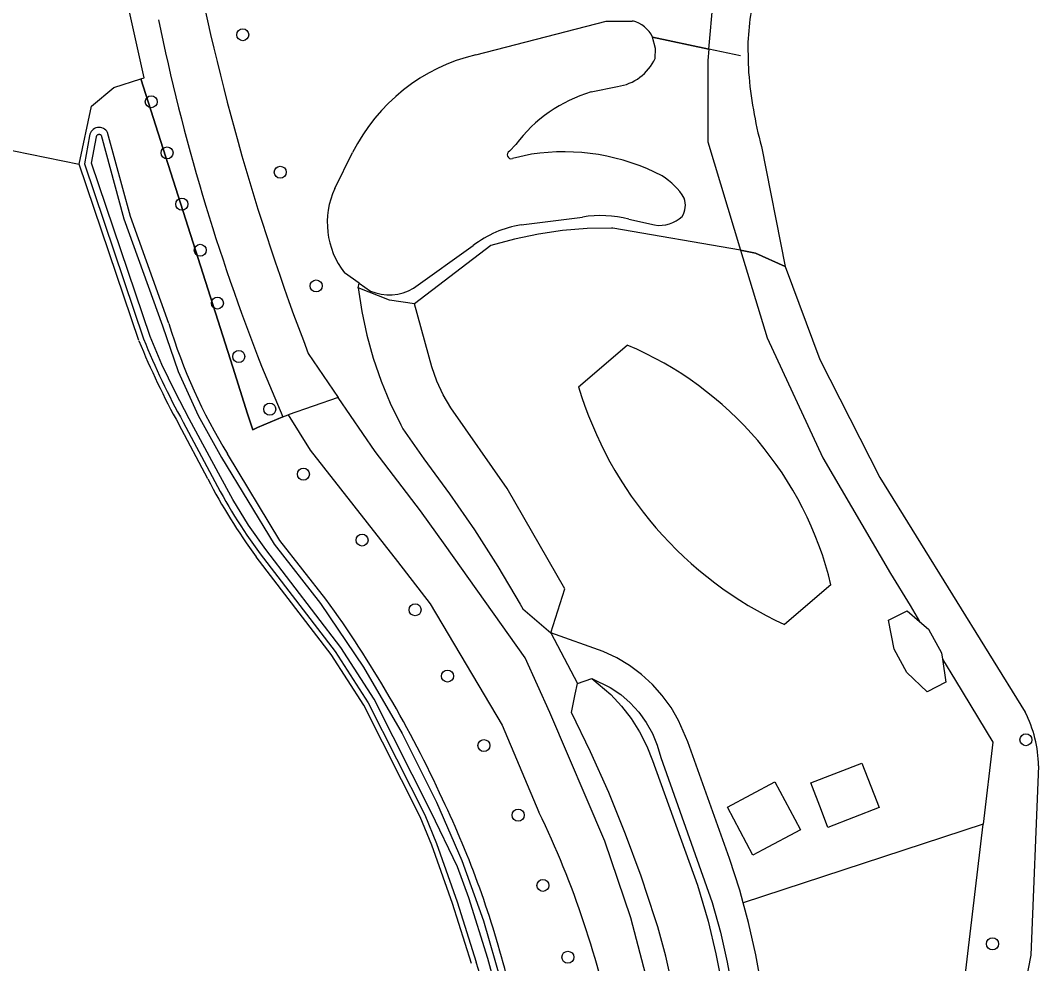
# Model space of a CAD drawing. Extents: x 160203 to 161526, y 379529 to 381797.
# Drawn here: x 161191.9 to 161274.8, y 381626.4 to 381703.3 of the extents above; entities that cross this region are included whole.
import ezdxf

# ---------------------------------------------------------------- set-up
doc = ezdxf.new("R2010")
doc.units = 0
for name, color, linetype in [('IMGEO_Boom', 7, 'Continuous'), ('IMGEO_Erf', 7, 'Continuous'), ('IMGEO_Gemengd_bos', 7, 'Continuous'), ('IMGEO_Grasland_agrarisch', 7, 'Continuous'), ('IMGEO_Grasland_overig', 7, 'Continuous'), ('IMGEO_Groenvoorziening', 7, 'Continuous'), ('IMGEO_Hek', 7, 'Continuous'), ('IMGEO_Loofbos', 7, 'Continuous'), ('IMGEO_Meer_plas_ven_vijver', 7, 'Continuous'), ('IMGEO_Oever', 7, 'Continuous'), ('IMGEO_Pand', 7, 'Continuous'), ('IMGEO_Rijbaan_lokaal_halfverhard', 7, 'Continuous'), ('IMGEO_Rijbaan_lokaal_open', 7, 'Continuous'), ('IMGEO_Voetpad_halfverhard', 7, 'Continuous'), ('IMGEO_Waterloop', 7, 'Continuous')]:
    doc.layers.add(name, color=color, linetype=linetype)

msp = doc.modelspace()

# ---------------------------------------------------------------- linework, layer by layer
at = {"layer": 'IMGEO_Boom'}
for centre in [(161209.98, 381702.117), (161202.534, 381696.663), (161203.818, 381692.49), (161213.044, 381690.916), (161205.02, 381688.312), (161206.523, 381684.556), (161215.966, 381681.648), (161207.918, 381680.256), (161209.662, 381675.903), (161212.189, 381671.612), (161214.922, 381666.316), (161219.703, 381660.946), (161224.029, 381655.268), (161226.668, 381649.871), (161273.807, 381644.681), (161229.637, 381644.203), (161232.425, 381638.532), (161234.445, 381632.811), (161271.078, 381628.051), (161236.479, 381626.96)]:
    msp.add_circle(centre, 0.489, dxfattribs=at)
at = {"layer": 'IMGEO_Erf'}
for points in [[(161250.549, 381684.569), (161252.705, 381677.416), (161257.257, 381667.642), (161262.778, 381658.214), (161264.357, 381655.606), (161265.141, 381654.312)], [(161267.003, 381651.236), (161268.054, 381649.5), (161271.1, 381644.469), (161270.31, 381637.789)]]:
    msp.add_lwpolyline(points, dxfattribs=at)
at = {"layer": 'IMGEO_Gemengd_bos'}
for points in [[(161243.682, 381597.159), (161243.957, 381600.029), (161244.597, 381602.43), (161245.12, 381604.858), (161245.525, 381607.31), (161245.811, 381609.778), (161245.978, 381612.256), (161246.025, 381614.74), (161245.952, 381617.224), (161245.759, 381619.701), (161245.447, 381622.165), (161245.016, 381624.612), (161244.468, 381627.035), (161243.803, 381629.429), (161243.597, 381630.091), (161242.447, 381633.558), (161241.184, 381636.984), (161239.809, 381640.368), (161238.323, 381643.705), (161236.779, 381646.892), (161237.085, 381648.401), (161237.262, 381649.273)], [(161238.421, 381649.659), (161239.977, 381648.352), (161240.853, 381647.413), (161241.638, 381646.397), (161242.325, 381645.312), (161242.908, 381644.168), (161243.381, 381642.974), (161247.049, 381632.828), (161247.901, 381629.892), (161248.543, 381627.223), (161249.068, 381624.528), (161249.474, 381621.813), (161249.762, 381619.083), (161249.979, 381610.013), (161249.872, 381608.335), (161249.645, 381606.67), (161249.3, 381605.025), (161248.839, 381603.409), (161248.264, 381601.829), (161247.578, 381600.295), (161246.784, 381598.814), (161245.886, 381597.393), (161243.682, 381597.159)]]:
    msp.add_lwpolyline(points, dxfattribs=at)
at = {"layer": 'IMGEO_Grasland_agrarisch'}
for points in [[(161201.527, 381677.193), (161196.663, 381691.576)], [(161207.144, 381665.933), (161204.776, 381670.377)], [(161228.628, 381626.437), (161227.07, 381631.342), (161225.388, 381636.076), (161224.452, 381638.39), (161219.846, 381647.494), (161217.191, 381651.63), (161211.08, 381659.594)]]:
    msp.add_lwpolyline(points, dxfattribs=at)
for centre, radius, start, end in [((161259.726, 381700.752), 62.787, 202.03856, 208.93315), ((161248.286, 381687.087), 46.262, 207.21127, 216.46252)]:
    msp.add_arc(centre, radius, start, end, dxfattribs=at)
at = {"layer": 'IMGEO_Grasland_overig'}
for points in [[(161270.31, 381637.789), (161250.764, 381631.404)], [(161258.317, 381574.831), (161258.559, 381574.868), (161259.342, 381578.205), (161266.033, 381601.599), (161270.31, 381637.789)]]:
    msp.add_lwpolyline(points, dxfattribs=at)
at = {"layer": 'IMGEO_Groenvoorziening'}
for points in [[(161247.968, 381700.939), (161248.671, 381708.786)], [(161213.251, 381670.997), (161211.197, 381670.105), (161210.794, 381669.93), (161210.38, 381671.23), (161209.171, 381675.026), (161201.692, 381698.515)], [(161203.97, 381678.583), (161200.835, 381687.302), (161198.973, 381694.154)], [(161197.51, 381693.89), (161197.077, 381691.601), (161201.899, 381677.343)], [(161205.129, 381670.565), (161207.497, 381666.122)], [(161216.766, 381656.127), (161213.02, 381660.92), (161208.746, 381667.96)], [(161211.402, 381659.831), (161217.52, 381651.858), (161220.193, 381647.694), (161224.817, 381638.554), (161225.763, 381636.218), (161227.449, 381631.47), (161229.009, 381626.558)]]:
    msp.add_lwpolyline(points, dxfattribs=at)
for centre, radius, start, end in [((161198.283, 381693.792), 0.779, 27.67077, 172.78724), ((161247.199, 381691.633), 45.156, 196.79832, 211.61814), ((161259.234, 381700.507), 61.838, 201.9992, 208.9603), ((161248.274, 381687.076), 45.846, 207.19719, 216.46088), ((161138.911, 381599.801), 96.094, 24.61582, 35.88482), ((161155.161, 381605.9), 78.79, 14.09672, 25.50572), ((161182.095, 381612.238), 49.051, 5.2768, 16.97439)]:
    msp.add_arc(centre, radius, start, end, dxfattribs=at)
at = {"layer": 'IMGEO_Hek'}
for points in [[(161201.692, 381698.515), (161201.957, 381698.597), (161200.365, 381705.731)], [(161247.968, 381700.939), (161243.386, 381701.91)], [(161250.538, 381700.395), (161247.968, 381700.939)], [(161196.663, 381691.576), (161197.649, 381696.288), (161199.488, 381697.831), (161201.692, 381698.515)], [(161201.692, 381698.515), (161209.171, 381675.026), (161210.38, 381671.23)], [(161201.527, 381677.193), (161196.663, 381691.576)], [(161250.549, 381684.569), (161250.809, 381684.514)], [(161250.809, 381684.514), (161251.757, 381684.315), (161254.188, 381683.229)], [(161219.388, 381681.508), (161219.474, 381681.879)], [(161210.38, 381671.23), (161210.794, 381669.93), (161211.197, 381670.105)], [(161211.197, 381670.105), (161213.251, 381670.997)], [(161207.144, 381665.933), (161204.776, 381670.377)], [(161228.628, 381626.437), (161227.07, 381631.342), (161225.388, 381636.076), (161224.452, 381638.39), (161219.846, 381647.494), (161217.191, 381651.63), (161211.08, 381659.594)]]:
    msp.add_lwpolyline(points, dxfattribs=at)
for centre, radius, start, end in [((161259.726, 381700.752), 62.787, 202.03856, 208.93315), ((161248.286, 381687.087), 46.262, 207.21127, 216.46252)]:
    msp.add_arc(centre, radius, start, end, dxfattribs=at)
at = {"layer": 'IMGEO_Loofbos'}
for points in [[(161201.692, 381698.515), (161201.957, 381698.597), (161200.365, 381705.731), (161199.06, 381710.679), (161173.036, 381712.193), (161169.918, 381709.529)], [(161243.386, 381701.91), (161247.968, 381700.939)], [(161247.968, 381700.939), (161247.887, 381700.03), (161247.894, 381693.379), (161250.549, 381684.569)], [(161196.663, 381691.576), (161197.649, 381696.288), (161199.488, 381697.831), (161201.692, 381698.515)], [(161165.127, 381694.448), (161185.987, 381693.743), (161196.663, 381691.576)], [(161250.549, 381684.569), (161240.153, 381686.361), (161240.027, 381686.362), (161238.037, 381686.319), (161236.053, 381686.156), (161234.082, 381685.874), (161232.132, 381685.474), (161230.209, 381684.957), (161223.969, 381680.205)], [(161219.388, 381681.508), (161219.474, 381681.879)], [(161223.969, 381680.205), (161221.931, 381680.492), (161219.388, 381681.508)], [(161219.388, 381681.508), (161219.679, 381679.568), (161220.087, 381677.649), (161220.613, 381675.759), (161221.252, 381673.904), (161222.004, 381672.093), (161222.866, 381670.33), (161223.03, 381670.022), (161224.729, 381667.57), (161226.842, 381664.711), (161228.857, 381661.783), (161230.772, 381658.788), (161232.585, 381655.73), (161232.805, 381655.343), (161235.086, 381653.402)], [(161235.086, 381653.402), (161236.234, 381656.963), (161231.54, 381665.135), (161226.927, 381671.725), (161226.306, 381672.788), (161225.793, 381673.906), (161225.39, 381675.069), (161223.969, 381680.205)]]:
    msp.add_lwpolyline(points, dxfattribs=at)
at = {"layer": 'IMGEO_Meer_plas_ven_vijver'}
for points in [[(161228.991, 381700.485), (161239.604, 381703.231), (161241.741, 381703.237)], [(161243.593, 381700.179), (161243.625, 381700.988), (161243.386, 381701.91)], [(161238.365, 381697.453), (161240.516, 381697.898)], [(161231.71, 381692.635), (161232.239, 381693.18)], [(161217.477, 381689.588), (161218.937, 381692.514)], [(161233.502, 381692.377), (161231.963, 381692.032)], [(161232.666, 381686.632), (161237.666, 381687.264)], [(161241.456, 381687.089), (161243.537, 381686.622)], [(161223.887, 381681.471), (161228.771, 381684.933)], [(161219.474, 381681.879), (161218.278, 381682.719)], [(161219.474, 381681.879), (161220.39, 381681.236)]]:
    msp.add_lwpolyline(points, dxfattribs=at)
for centre, radius, start, end in [((161241.167, 381700.842), 2.463, 25.69766, 76.51701), ((161232.494, 381685.74), 15.156, 103.36563, 153.45046), ((161239.959, 381701.865), 4.005, 277.98653, 335.11302), ((161241.787, 381686.02), 11.934, 106.66125, 143.13175), ((161231.865, 381692.345), 0.328, 118.10459, 287.41822), ((161236.153, 381675.234), 17.347, 62.49421, 98.79207), ((161241.139, 381685.812), 5.681, 31.83869, 57.81224), ((161223.531, 381686.813), 6.659, 155.37038, 217.93216), ((161244.272, 381688.248), 1.784, 328.64475, 18.32867), ((161239.135, 381677.946), 9.433, 75.75521, 98.95738), ((161234.004, 381678.25), 8.488, 99.07004, 128.06364), ((161243.972, 381689.215), 2.629, 260.46616, 313.88902), ((161221.908, 381684.778), 3.854, 246.79877, 300.89028)]:
    msp.add_arc(centre, radius, start, end, dxfattribs=at)
at = {"layer": 'IMGEO_Oever'}
msp.add_lwpolyline([(161254.188, 381683.229), (161251.757, 381684.315), (161250.809, 381684.514), (161250.549, 381684.569)], dxfattribs=at)
at = {"layer": 'IMGEO_Pand'}
for points in [[(161237.348, 381673.439), (161241.322, 381676.834)], [(161257.918, 381657.308), (161254.126, 381654.066)], [(161267.003, 381651.236), (161267.281, 381649.368), (161265.757, 381648.595), (161264.103, 381650.155), (161263.073, 381652.051), (161262.606, 381654.41), (161264.124, 381655.178), (161265.141, 381654.312)], [(161265.141, 381654.312), (161265.867, 381653.693), (161266.926, 381651.751), (161267.003, 381651.236)], [(161260.438, 381642.773), (161261.402, 381640.276), (161261.837, 381639.147), (161257.663, 381637.536), (161257.137, 381638.9), (161256.264, 381641.163), (161260.438, 381642.773)], [(161253.353, 381641.241), (161254.973, 381638.202), (161255.43, 381637.345), (161252.367, 381635.713), (161251.56, 381635.282), (161249.483, 381639.178), (161253.353, 381641.241)]]:
    msp.add_lwpolyline(points, dxfattribs=at)
for centre, radius, start, end in [((161230.264, 381650.619), 28.452, 13.59689, 67.12843), ((161267.245, 381682.379), 31.205, 196.64873, 245.13971)]:
    msp.add_arc(centre, radius, start, end, dxfattribs=at)
at = {"layer": 'IMGEO_Rijbaan_lokaal_halfverhard'}
for points in [[(161243.682, 381597.159), (161242.122, 381599.806), (161243.338, 381605.416), (161243.943, 381609.928), (161244.221, 381614.794), (161243.264, 381623.829), (161241.596, 381630.176), (161239.502, 381636.403), (161235.004, 381646.885), (161232.987, 381651.347), (161226.473, 381660.522), (161224.463, 381663.335), (161220.767, 381668.161), (161217.758, 381672.575)], [(161213.693, 381671.162), (161215.489, 381668.276), (161222.605, 381659.2), (161225.244, 381655.742), (161231.131, 381645.872), (161234.122, 381638.778)]]:
    msp.add_lwpolyline(points, dxfattribs=at)
msp.add_arc((161166.881, 381606.16), 74.735, 10.94209, 25.87745, dxfattribs=at)
at = {"layer": 'IMGEO_Rijbaan_lokaal_open'}
for points in [[(161215.328, 381676.141), (161217.758, 381672.575)], [(161211.524, 381675.109), (161213.251, 381670.997)], [(161217.758, 381672.575), (161213.693, 381671.162)], [(161213.251, 381670.997), (161213.693, 381671.162)]]:
    msp.add_lwpolyline(points, dxfattribs=at)
for centre, radius, start, end in [((161395.465, 381745.506), 193.03, 190.28988, 201.06004), ((161372.248, 381738.393), 172.734, 191.70827, 201.49163)]:
    msp.add_arc(centre, radius, start, end, dxfattribs=at)
at = {"layer": 'IMGEO_Voetpad_halfverhard'}
for points in [[(161250.764, 381631.404), (161250.486, 381632.418), (161249.652, 381635.005), (161246.255, 381644.501), (161245.501, 381646.259), (161244.885, 381647.302), (161244.169, 381648.28), (161243.36, 381649.183), (161242.466, 381650), (161241.496, 381650.726), (161240.458, 381651.352), (161239.363, 381651.872), (161235.086, 381653.402)], [(161235.086, 381653.402), (161237.262, 381649.273)], [(161237.262, 381649.273), (161238.421, 381649.659)], [(161238.421, 381649.659), (161239.933, 381648.939), (161240.786, 381648.358), (161241.566, 381647.683), (161242.263, 381646.922), (161242.867, 381646.085), (161243.369, 381645.183), (161243.764, 381644.23), (161244.045, 381643.237), (161248.222, 381631.407), (161248.903, 381628.995), (161249.468, 381626.554), (161249.915, 381624.088)], [(161237.318, 381575.825), (161237.118, 381576.647), (161237.14, 381577.196), (161237.279, 381577.727), (161237.531, 381578.215), (161248.209, 381594.793), (161249.86, 381597.895), (161250.662, 381599.751), (161251.353, 381601.652), (161251.93, 381603.591), (161252.392, 381605.56), (161252.735, 381607.554), (161252.96, 381609.564), (161253.065, 381611.584), (161252.82, 381620.159), (161252.291, 381624.472), (161251.807, 381627.147), (161251.204, 381629.797), (161250.764, 381631.404)]]:
    msp.add_lwpolyline(points, dxfattribs=at)
at = {"layer": 'IMGEO_Waterloop'}
for points in [[(161251.141, 381701.186), (161251.204, 381699.04)], [(161230.847, 381623.562), (161229.963, 381626.855), (161228.396, 381631.788), (161227.497, 381634.32), (161225.331, 381638.788), (161220.683, 381647.974), (161217.982, 381652.183), (161211.853, 381660.17), (161210.456, 381662.171), (161209.17, 381664.244), (161207.997, 381666.384), (161205.625, 381670.834), (161204.469, 381673.026), (161203.403, 381675.262), (161202.428, 381677.539), (161197.659, 381691.642), (161198.069, 381693.807), (161198.071, 381693.826), (161198.075, 381693.845), (161198.08, 381693.863), (161198.087, 381693.881), (161198.096, 381693.898), (161198.106, 381693.914), (161198.117, 381693.929), (161198.13, 381693.943), (161198.144, 381693.956), (161198.159, 381693.968), (161198.175, 381693.978), (161198.192, 381693.987), (161198.209, 381693.994), (161198.227, 381694), (161198.246, 381694.004), (161198.265, 381694.006), (161198.284, 381694.007), (161198.303, 381694.006), (161198.322, 381694.004), (161198.34, 381693.999), (161198.358, 381693.994), (161198.376, 381693.986), (161198.393, 381693.977), (161198.408, 381693.967), (161198.423, 381693.955), (161198.437, 381693.942), (161198.45, 381693.928), (161200.296, 381687.132), (161203.434, 381678.406), (161204.734, 381674.691), (161206.348, 381671.103), (161208.265, 381667.666), (161212.555, 381660.599), (161216.315, 381655.788), (161219.816, 381650.598), (161222.969, 381645.191), (161225.761, 381639.588), (161227.842, 381634.826), (161229.602, 381629.936), (161231.034, 381624.94)], [(161252.245, 381693.024), (161254.188, 381683.229)], [(161254.188, 381683.229), (161256.996, 381675.66), (161261.888, 381666.041), (161273.744, 381646.933)], [(161274.838, 381642.541), (161274.21, 381627.116), (161270.697, 381609.19), (161266.791, 381586.166), (161259.123, 381559.808), (161255.24, 381542.479), (161255.084, 381541.784)]]:
    msp.add_lwpolyline(points, dxfattribs=at)
for centre, radius, start, end in [((161271.833, 381700.672), 20.699, 164.65006, 178.57631), ((161285.55, 381701.885), 34.464, 184.73538, 194.89895), ((161264.61, 381642.325), 10.231, 1.20699, 26.76725)]:
    msp.add_arc(centre, radius, start, end, dxfattribs=at)

doc.saveas('drawing.dxf')
